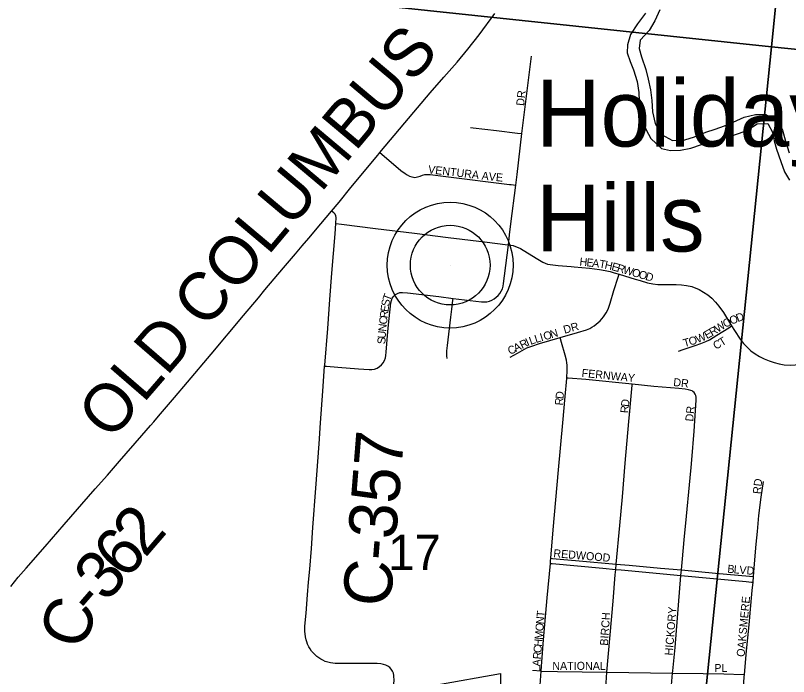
# Model space of a CAD drawing. Extents: x 1410790 to 1770854, y 566777 to 831614.
# Drawn here: x 1616023 to 1620852, y 703004 to 707133 of the extents above; entities that cross this region are included whole.
import ezdxf

# ---------------------------------------------------------------- set-up
doc = ezdxf.new("R2010")
doc.units = 0
for name, color, linetype in [('GM_X_City_Street', 7, 'Continuous'), ('GM_X_Corporation', 7, 'Continuous'), ('GM_X_County_Road', 7, 'Continuous'), ('GM_X_County_Road_Text', 7, 'Continuous'), ('GM_X_Major_River', 7, 'Continuous'), ('GM_X_Section', 7, 'Continuous'), ('GM_X_Section_Text', 7, 'Continuous'), ('GM_X_Township_Subdivision', 7, 'Continuous'), ('GM_X_Township_Subdivision_Text', 7, 'Continuous'), ('GM_X_Unincorporated', 7, 'Continuous'), ('GM_X_Unincorporated_Location', 7, 'Continuous'), ('GM_X_Unincorporated_Text', 7, 'Continuous')]:
    doc.layers.add(name, color=color, linetype=linetype)

msp = doc.modelspace()

# ---------------------------------------------------------------- linework, layer by layer
at = {"layer": 'GM_X_City_Street'}
msp.add_lwpolyline([(1618386, 702958.1), (1618387.5, 702980.3), (1618386.2, 703006.4), (1618385.6, 703010.7)], dxfattribs=at)
at = {"layer": 'GM_X_Corporation'}
msp.add_lwpolyline([(1618655.3, 702952.4), (1619051.6, 703022.8), (1619052, 702944.7)], dxfattribs=at)
at = {"layer": 'GM_X_County_Road'}
for points in [[(1618299.4, 706276), (1618453.9, 706462.1), (1618612.2, 706649.1), (1618699.2, 706747), (1618782, 706841.8), (1618849.2, 706921.5), (1618919.6, 707012.3), (1619017.5, 707143.9)], [(1617997.7, 705911.2), (1618045.1, 705967.4), (1618118.5, 706057.4), (1618285.7, 706259.5), (1618299.4, 706276)], [(1615993.6, 703567), (1616040.4, 703623.6), (1616089.8, 703680.4), (1616208.2, 703817.1), (1616326.8, 703953.8), (1616520.9, 704175.9), (1616597, 704261.9), (1616671.6, 704349.1), (1616811.7, 704509.5), (1616865.6, 704571.7), (1616886.2, 704595.5), (1616916.9, 704630.9), (1617015.3, 704745.6), (1617098.2, 704842.3), (1617246.1, 705016.8), (1617446.1, 705258), (1617540.4, 705369.9), (1617581.4, 705418.4), (1617696.9, 705556.6), (1617771.1, 705643.4), (1617813.3, 705693.4), (1617854.4, 705742.4), (1617929.4, 705830.3), (1617997.7, 705911.2)], [(1618023.4, 705832.7), (1618026.1, 705871.8), (1618024.1, 705881.7), (1618018.8, 705891), (1618011, 705899.9), (1617997.7, 705911.2)], [(1617953.9, 704942.8), (1617954.2, 704948.3), (1617973.5, 705178.5), (1617987.1, 705357.7), (1617999.6, 705523.3), (1618018.8, 705768.1), (1618023.4, 705832.7)], [(1618385.6, 703010.7), (1618383.8, 703024.1), (1618378, 703038.4), (1618370, 703050.8), (1618361.1, 703060.1), (1618348.6, 703068.6), (1618335.7, 703074.4), (1618321, 703079.3), (1618304.1, 703082.4), (1618281.9, 703084.8), (1618249.6, 703085.3), (1618136, 703084.8), (1618068.8, 703084.8), (1618019.4, 703086.4), (1617991.3, 703089.5), (1617974.1, 703093.1), (1617957.4, 703098.9), (1617942.3, 703105.6), (1617929.8, 703112.9), (1617917.3, 703120.7), (1617904.2, 703130.1), (1617892.3, 703141.6), (1617880.3, 703154.1), (1617872.5, 703163.4), (1617863.6, 703176.4), (1617855.3, 703190.5), (1617847, 703206.7), (1617841.7, 703220.2), (1617838.1, 703233.8), (1617833.9, 703253), (1617831.9, 703269.7), (1617830.3, 703285.8), (1617830.3, 703317.6), (1617837.6, 703399.9), (1617847, 703513.4), (1617853.7, 703594.2), (1617860.5, 703674.9), (1617870.9, 703804.1), (1617880.3, 703935.8), (1617899.1, 704180.1), (1617918.8, 704458.2), (1617928.7, 704588.9), (1617942.3, 704785.8), (1617953.9, 704942.8)]]:
    msp.add_lwpolyline(points, dxfattribs=at)
at = {"layer": 'GM_X_Major_River'}
for points in [[(1619959, 707147.4), (1619907.8, 707080.1), (1619864.6, 707014.6), (1619845.4, 706948.7), (1619844.5, 706898.6), (1619863.5, 706844.1), (1619882.6, 706793.6), (1619905.3, 706720.9), (1619916, 706650.5), (1619919.1, 706600.3), (1619929.7, 706525.8), (1619940.8, 706471.5), (1619961.8, 706418.9), (1619990.8, 706364.2), (1620057.7, 706300.9), (1620113.5, 706289.9), (1620177.6, 706290.8), (1620241.9, 706303.7), (1620308.3, 706326.6), (1620364.7, 706343.7), (1620433, 706360.5), (1620485.3, 706375.7), (1620539.7, 706394.8), (1620592, 706413.9), (1620656.8, 706454.9), (1620722.9, 706457.8), (1620753.9, 706399.1), (1620763, 706348.7), (1620776, 706298.3), (1620804.6, 706219.6), (1620827.5, 706155), (1620858.6, 706104.3)], [(1620047.5, 707167.9), (1620016.2, 707098.2), (1619981.1, 707038.7), (1619923.9, 706977.4), (1619919, 706925.4), (1619934.1, 706874.9), (1619960.6, 706794.2), (1619975.5, 706733.7), (1619990.3, 706667.3), (1619997.1, 706600.9), (1620001.9, 706530.6), (1620018.5, 706458.1), (1620057.3, 706389.2), (1620126.7, 706351.8), (1620204.8, 706356.5), (1620265.2, 706375.5), (1620335.7, 706404.4), (1620394.1, 706421.4), (1620452.5, 706442.5), (1620504.9, 706465.6), (1620575.5, 706496.5), (1620645.9, 706513.3), (1620709.9, 706514.2), (1620781.2, 706472.8), (1620814.2, 706416.1), (1620833, 706347.5), (1620855.7, 706274.9)]]:
    msp.add_lwpolyline(points, dxfattribs=at)
at = {"layer": 'GM_X_Section'}
for points in [[(1615933.1, 712831.9), (1621263.6, 712311.8), (1621287.6, 712307.5), (1620745.4, 706937.6), (1615479.9, 707495.5)], [(1621287.6, 712307.5), (1626541.7, 711792.7), (1626009.2, 706398.7), (1620745.4, 706937.6)], [(1615479.9, 707495.5), (1620745.4, 706937.6), (1620208.5, 701671.7), (1615120.2, 702135.6)], [(1620745.4, 706937.6), (1626009.2, 706398.7), (1625593.5, 701077.1), (1620208.5, 701671.7)]]:
    msp.add_lwpolyline(points, close=True, dxfattribs=at)
at = {"layer": 'GM_X_Township_Subdivision'}
for points in [[(1619186.3, 706394.4), (1619245.9, 706878.5)], [(1618864.5, 706431.9), (1618880.9, 706430.3), (1619027.6, 706413.7), (1619157.9, 706397.8), (1619186.3, 706394.4)], [(1619147.7, 706072.3), (1619155.8, 706138.6), (1619186.3, 706394.4)], [(1618299.4, 706276), (1618312, 706265.4), (1618430.5, 706165), (1618456.8, 706145.1), (1618470.5, 706136.3), (1618484.3, 706128.7), (1618499.2, 706123.7), (1618509.1, 706122.1), (1618518.2, 706121.2), (1618524.8, 706121.7), (1618533.4, 706123.9), (1618550.1, 706129.5), (1618564.3, 706135), (1618580.1, 706138.9), (1618595.3, 706139.5), (1618613.5, 706138.6), (1618710.5, 706126.5), (1619107.9, 706077.2), (1619118.4, 706076), (1619147.7, 706072.3)], [(1619101.9, 705700.6), (1619111.3, 705781.6), (1619125.2, 705895.2), (1619140, 706008.8), (1619147.7, 706072.3)], [(1618023.4, 705832.7), (1618059.5, 705828.3), (1618270.7, 705802.2), (1618514.6, 705773.3), (1618725.4, 705746.2), (1618953.1, 705719.3), (1619099.3, 705701.1), (1619101.9, 705700.6)], [(1618756.9, 705365.6), (1618933.8, 705344.3), (1618950, 705343.7), (1618966.7, 705345), (1618983.2, 705348.9), (1618998.3, 705355.1), (1619012.7, 705362.8), (1619026, 705372.3), (1619037.8, 705383.3), (1619048.3, 705395.7), (1619057.6, 705410), (1619064.2, 705425.8), (1619068.4, 705442.1), (1619071.4, 705458), (1619077.8, 705506.8), (1619085.9, 705571.6), (1619094.5, 705636.3), (1619101.9, 705700.6)], [(1619101.9, 705700.6), (1619131.5, 705695.2), (1619147.2, 705690.5), (1619162.1, 705684.1), (1619176.7, 705676.6), (1619274.3, 705616.5), (1619316.7, 705591.8), (1619331.5, 705584.9), (1619346.9, 705579.7), (1619362.9, 705576.4), (1619411.7, 705571.1), (1619493.3, 705564.4), (1619513, 705562.6)], [(1619513, 705562.6), (1619607.7, 705553.9), (1619671.2, 705546.8), (1619707.1, 705540.7), (1619736.6, 705533.4), (1619762.8, 705525.8), (1619792.8, 705516.8)], [(1619424.9, 705120.5), (1619533, 705151.8), (1619590.3, 705170), (1619610, 705177.3), (1619623.9, 705185.1), (1619637.3, 705194.1), (1619662.7, 705214.1), (1619674.4, 705225.2), (1619695.5, 705249.5), (1619704.8, 705262.6), (1619713.3, 705276.2), (1619720.8, 705290.5), (1619727.2, 705305.2), (1619737.8, 705335.9), (1619761.4, 705414.5), (1619787, 705497.8), (1619792.8, 705516.8)], [(1619792.8, 705516.8), (1619893.1, 705486.6), (1619924.4, 705477.5)], [(1619924.4, 705477.5), (1619971.6, 705463.6), (1620003.5, 705456.6), (1620035.8, 705452.4), (1620052.2, 705451.7), (1620150.4, 705452.9), (1620183, 705450.9), (1620215.4, 705446.2), (1620247.3, 705439.1), (1620262.9, 705434.2), (1620278.1, 705428.3), (1620292.9, 705421.3), (1620321.5, 705405.3), (1620348.5, 705386.9), (1620373.6, 705366), (1620396.1, 705342.3), (1620416.6, 705316.8), (1620444.6, 705276.5), (1620496.4, 705193.6)], [(1617953.9, 704942.8), (1617965.5, 704941.9), (1618035.4, 704936.3), (1618165.7, 704925.6), (1618231.1, 704920.7), (1618248.1, 704921.1), (1618265.1, 704924.3), (1618281.1, 704930.7), (1618295.8, 704939.3), (1618309.4, 704950), (1618320.5, 704963.4), (1618328.7, 704978.5), (1618334.3, 704994.6), (1618337.1, 705009.4), (1618338.2, 705028.9), (1618348.1, 705158.5), (1618356.6, 705239.8), (1618367.5, 705337.3), (1618370.7, 705352.5), (1618376.7, 705366.6), (1618385.5, 705379), (1618396.8, 705389.4), (1618410, 705397.1), (1618424.5, 705401.7), (1618439.7, 705403), (1618471.9, 705400.4), (1618666.7, 705376.5), (1618756.9, 705365.6)], [(1618718.4, 704989.5), (1618717.3, 705005.9), (1618716.9, 705022.4), (1618717.4, 705038.8), (1618720.6, 705071.2), (1618742.9, 705249.3), (1618749, 705298.3), (1618755.5, 705353.8), (1618756.9, 705365.6)], [(1620163.7, 705036.2), (1620193.9, 705046), (1620267.6, 705071.3), (1620304.1, 705084.4), (1620334.9, 705096.9), (1620358.9, 705107.8), (1620404.4, 705135), (1620477.9, 705181.8), (1620496.4, 705193.6)], [(1620496.4, 705193.6), (1620514, 705165.4), (1620550.4, 705111), (1620570.2, 705084.9), (1620588.8, 705064.6)], [(1619113.2, 704998.1), (1619159.6, 705024.3), (1619188.2, 705041.1), (1619217.9, 705055.9), (1619248.7, 705068), (1619295.9, 705083.2), (1619424.9, 705120.5)], [(1619466.6, 704869.7), (1619469.8, 704915), (1619469, 704947.7), (1619467.3, 704964), (1619464.6, 704980.2), (1619456.5, 705012), (1619433.5, 705090.8), (1619424.9, 705120.5)], [(1620588.8, 705064.6), (1620592.3, 705060.8), (1620616.7, 705038.9), (1620643.3, 705019.9), (1620671.3, 705002.9), (1620700.4, 704988.1), (1620730.6, 704975.3), (1620761.5, 704964.5), (1620793.2, 704956.3), (1620825.3, 704950.3), (1620862.3, 704947.9), (1620894, 704949.7), (1620938.3, 704953.9), (1620980.3, 704956.9), (1621011.4, 704956.9), (1621064.1, 704952.2), (1621135.6, 704944.7), (1621155.7, 704942.5)], [(1619367.1, 703743), (1619381.9, 703919.7), (1619414.9, 704294.5), (1619440.9, 704588.8), (1619455.7, 704752), (1619466.4, 704866.2), (1619466.6, 704869.7)], [(1619466.6, 704869.7), (1619475.2, 704869), (1619584.5, 704860.2), (1619874.6, 704831.2)], [(1619775.5, 703706), (1619797.6, 703947.7), (1619813.7, 704126.9), (1619830.9, 704336.5), (1619855.1, 704596.7), (1619861, 704661.4), (1619865.1, 704709.4), (1619874.1, 704824.1), (1619874.6, 704831.2)], [(1619874.6, 704831.2), (1620010.5, 704817.7), (1620165.9, 704804), (1620206.7, 704800.4), (1620225.4, 704797), (1620239.3, 704793.2), (1620246.8, 704789.5), (1620254.6, 704784.6)], [(1620182.6, 703669.4), (1620186.7, 703716.1), (1620201.7, 703879.8), (1620209.2, 703961.3), (1620236.5, 704245), (1620242.7, 704309.1), (1620247.2, 704357.3), (1620261.7, 704535.8), (1620274.1, 704730), (1620274, 704748.4), (1620272.5, 704758.5), (1620269.2, 704767.8), (1620262.1, 704777.9), (1620254.6, 704784.6)], [(1620633, 703628), (1620637.8, 703683.4), (1620650, 703829.9), (1620656.9, 703910.5), (1620667.1, 704009), (1620681.4, 704123.6), (1620694.8, 704223)], [(1619307.1, 703038.1), (1619309.5, 703069.6), (1619322.1, 703233.4), (1619344.6, 703495.1), (1619364.3, 703710.5)], [(1619364.3, 703710.5), (1619365.5, 703724), (1619367.1, 703743)], [(1619364.3, 703710.5), (1619375.6, 703709.5), (1619691.5, 703680), (1619772.5, 703672.6)], [(1619367.1, 703743), (1619378.3, 703742), (1619544.2, 703726.5), (1619775.5, 703706)], [(1619772.5, 703672.6), (1619775.5, 703706)], [(1619775.5, 703706), (1619855.5, 703698.9), (1620052.1, 703681.4), (1620182.6, 703669.4)], [(1619715.8, 703030.7), (1619755.4, 703475.3), (1619769.4, 703638.3), (1619772.5, 703672.6)], [(1619772.5, 703672.6), (1619806.2, 703669.5), (1620179.4, 703634.1)], [(1620179.4, 703634.1), (1620182.6, 703669.4)], [(1620182.6, 703669.4), (1620394.5, 703649.7), (1620607, 703630.4), (1620633, 703628)], [(1620127.4, 703025.8), (1620129, 703040.3), (1620142.7, 703184.8), (1620179.4, 703634.1)], [(1620179.4, 703634.1), (1620587.3, 703597.3), (1620620.8, 703594), (1620630, 703593)], [(1620630, 703593), (1620633, 703628)], [(1620576.3, 703016.4), (1620589.7, 703163.8), (1620604.8, 703326.8), (1620614.3, 703424.4), (1620625.5, 703540.9), (1620630, 703593)], [(1619300.2, 702940.7), (1619300.9, 702949.8), (1619307.1, 703038.1)], [(1619307.1, 703038.1), (1619409.2, 703036.4), (1619715.8, 703030.7)], [(1619711.1, 702931.2), (1619715.8, 703030.7)], [(1619715.8, 703030.7), (1620127.4, 703025.8)], [(1620117.7, 702924.9), (1620127.4, 703025.8)], [(1620127.4, 703025.8), (1620318.2, 703023.4), (1620448.3, 703021.1), (1620570, 703016.6), (1620576.3, 703016.4)], [(1620571.3, 702916.4), (1620571.8, 702929.7), (1620573, 702968.1), (1620574.9, 703000.8), (1620576.3, 703016.4)]]:
    msp.add_lwpolyline(points, dxfattribs=at)
at = {"layer": 'GM_X_Unincorporated'}
for radius in [392.8, 249]:
    msp.add_circle((1618738.3, 705573.4), radius, dxfattribs=at)
at = {"layer": 'GM_X_Unincorporated_Location'}
msp.add_line((1618738.3, 705573.4), (1618738.3, 705573.4), dxfattribs=at)

# ---------------------------------------------------------------- texts
at = {"layer": 'GM_X_County_Road_Text'}
for s, rotation, p in [('COLUMBUS', 49.9762, (1617213.2, 705167.1)), ('OLD', 49.1507, (1616616.7, 704469.7)), ('C-357', 85.4143, (1618364.7, 703434.1)), ('2', 49.2671, (1616832.1, 703740.4)), ('6', 49.2516, (1616711.4, 703600.3)), ('3', 49.2423, (1616590.7, 703460.3)), ('-', 49.1599, (1616509.8, 703366.7)), ('C', 71.5823, (1616447.2, 703159.7))]:
    msp.add_text(s, height=300, rotation=rotation, dxfattribs=at).set_placement(p)
at = {"layer": 'GM_X_Section_Text'}
msp.add_text('17', height=221, rotation=0, dxfattribs=at).set_placement((1618350.9, 703668.6))
at = {"layer": 'GM_X_Township_Subdivision_Text'}
for s, rotation, p in [('DR', 83.9946, (1619199.5, 706566.1)), ('VENTURA', 353.2922, (1618598.3, 706147.7)), ('AVE', 354.0895, (1618932.7, 706108.1)), ('H', 353.8457, (1619544.2, 705571.3)), ('E', 353.8408, (1619587.9, 705566.6)), ('A', 353.842, (1619622.9, 705562.8)), ('T', 350.3086, (1619665.9, 705558.2)), ('H', 347.7557, (1619700, 705552.4)), ('E', 344.2273, (1619742.2, 705543.3)), ('R', 343.9545, (1619776, 705533.7)), ('W', 343.8837, (1619814.1, 705522.8)), ('O', 343.8745, (1619869, 705506.9)), ('O', 343.8891, (1619911.3, 705494.7)), ('D', 343.8745, (1619953.6, 705482.5)), ('T', 69.7414, (1618361.5, 705345.7)), ('S', 80.6993, (1618356.5, 705313.4)), ('E', 82.8242, (1618352.1, 705278.9)), ('C', 82.8659, (1618342.3, 705200.3)), ('R', 82.8418, (1618347.2, 705239.6)), ('O', 21.7121, (1620494.1, 705200.5)), ('D', 21.4361, (1620534.9, 705216.8)), ('N', 83.7153, (1618337.5, 705156.8)), ('DR', 15.526, (1619452.8, 705144.2)), ('W', 33.1357, (1620409.7, 705149.8)), ('O', 27.9825, (1620456.6, 705180.5)), ('U', 86.2601, (1618334.7, 705113.5)), ('O', 16.693, (1619328.5, 705103)), ('N', 16.693, (1619370.6, 705115.6)), ('W', 23.3385, (1620284.4, 705085)), ('E', 29.527, (1620342.2, 705110.2)), ('R', 31.0594, (1620374.1, 705128.3)), ('S', 86.7474, (1618332.7, 705078.4)), ('R', 26.4649, (1619187.1, 705048.8)), ('I', 24.3752, (1619222.1, 705066.3)), ('L', 19.3855, (1619241.1, 705074.9)), ('L', 16.8798, (1619273.7, 705086.4)), ('I', 16.7202, (1619307.4, 705096.6)), ('T', 15.2024, (1620200.9, 705060.6)), ('O', 16.5686, (1620236.2, 705070.2)), ('C', 27.1297, (1620396.1, 705044.7)), ('T', 31.2344, (1620434.7, 705064.7)), ('C', 26.4782, (1619112.3, 705011.6)), ('A', 26.4575, (1619147.7, 705029.2)), ('FERNWAY', 354.2073, (1619557.4, 704876.1)), ('DR', 353.6679, (1620129.8, 704818.8)), ('D', 83.0105, (1619444.8, 704734.7)), ('R', 85.1859, (1619441.5, 704695.8)), ('D', 83.5174, (1619853.8, 704686.3)), ('R', 85.5026, (1619850.7, 704647.3)), ('DR', 83.9946, (1620255.6, 704594.9)), ('RD', 83.982, (1620677.9, 704141.7)), ('REDWOOD', 355.2389, (1619381.3, 703749.7)), ('B', 354.821, (1620468.2, 703652.9)), ('L', 354.8031, (1620507.6, 703649.3)), ('V', 354.8138, (1620542.7, 703646.1)), ('D', 357.1239, (1620588.7, 703642)), ('OAKSMERE', 84.7363, (1620576.7, 703125.1)), ('T', 84.9391, (1619327.3, 703372.9)), ('HICKORY', 85.4615, (1620127.9, 703133.9)), ('N', 84.9472, (1619323.5, 703329)), ('BIRCH', 85.9114, (1619723.1, 703195.4)), ('O', 84.9472, (1619319.6, 703285.2)), ('M', 84.9363, (1619314.9, 703232.6)), ('H', 84.9223, (1619311, 703188.8)), ('C', 84.9419, (1619307.5, 703149.3)), ('R', 84.9661, (1619304.1, 703109.9)), ('A', 86.2819, (1619301.2, 703066.3)), ('NATIONAL', 0, (1619376.1, 703045.8)), ('PL', 0, (1620388.1, 703032.5)), ('L', 89.0711, (1619300.7, 703031.7))]:
    msp.add_text(s, height=50, rotation=rotation, dxfattribs=at).set_placement(p)
at = {"layer": 'GM_X_Unincorporated_Text'}
for s, p in [('Holiday', (1619274.9, 706314.1)), ('Hills', (1619274.9, 705658.5))]:
    msp.add_text(s, height=417, rotation=0, dxfattribs=at).set_placement(p)

doc.saveas('drawing.dxf')
